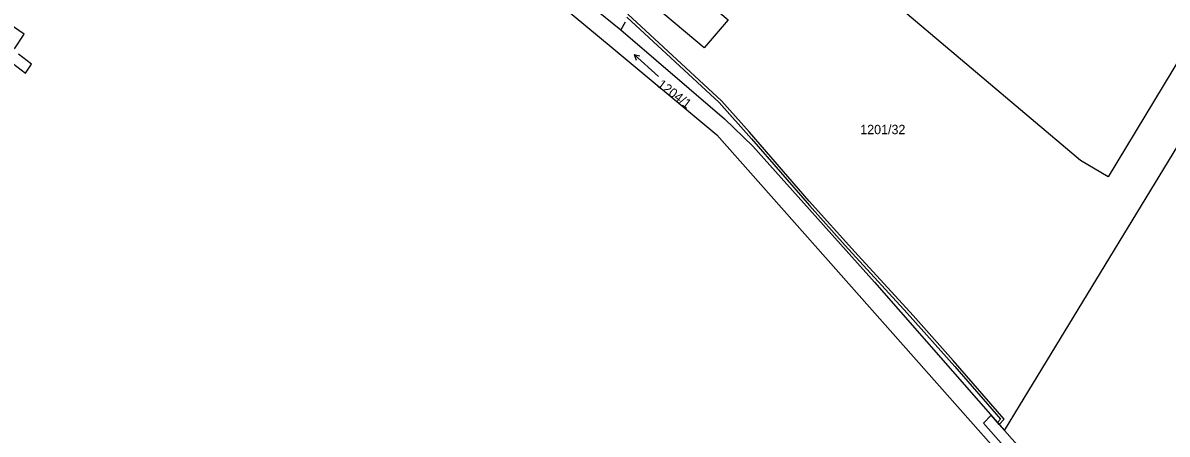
# Model space of a CAD drawing. Extents: x -756746 to -753363, y -1166406 to -1161727.
# Drawn here: x -754763.5 to -754555.1, y -1163469.4 to -1163394.6 of the extents above; entities that cross this region are included whole.
import ezdxf

# ---------------------------------------------------------------- set-up
doc = ezdxf.new("R2010")
doc.units = 0
for name, color, linetype in [('Hranice parcel', 7, 'Continuous'), ('Parcelní čísla', 7, 'Continuous'), ('Věcná břemena k části', 7, 'Continuous'), ('Značky kultur', 7, 'Continuous')]:
    doc.layers.add(name, color=color, linetype=linetype)

msp = doc.modelspace()

# ---------------------------------------------------------------- linework, layer by layer
at = {"layer": 'Hranice parcel'}
for p in [(-754680.46, -1163374.86), (-754653.79, -1163394.43)]:
    msp.add_line(p, (-754654.61, -1163395.83), dxfattribs=at)
for points in [[(-754584.7, -1163468.74), (-754581.97, -1163464.27), (-754493.12, -1163318.42), (-754481.09, -1163298.67)], [(-754752.76, -1163319), (-754656.36, -1163398.95), (-754637.1, -1163414.95), (-754565, -1163496.28)], [(-754530.9, -1163364.74), (-754565.83, -1163422.61), (-754570.87, -1163419.61), (-754607.18, -1163388.94)], [(-754649.59, -1163381.74), (-754635.03, -1163394.01), (-754639.43, -1163399.15), (-754651.87, -1163388.64)], [(-754765.01, -1163399.29), (-754763.22, -1163396.63), (-754765.93, -1163394.75)], [(-754654.61, -1163395.83), (-754635.69, -1163412.04), (-754630.55, -1163417.03), (-754608.4, -1163441.72), (-754584.7, -1163468.74)], [(-754765.37, -1163401.93), (-754763.01, -1163403.74), (-754761.86, -1163402.12), (-754764.27, -1163400.27)], [(-754584.7, -1163468.74), (-754570.3, -1163485.02), (-754560.48, -1163491.03)]]:
    msp.add_lwpolyline(points, dxfattribs=at)
at = {"layer": 'Věcná břemena k části'}
msp.add_lwpolyline([(-754653.49, -1163393.54), (-754636.66, -1163409.06), (-754630.81, -1163415.65), (-754620.25, -1163427.83), (-754613.71, -1163435.07), (-754602.42, -1163447.38), (-754593.79, -1163457.08), (-754585.47, -1163466.68), (-754586.01, -1163467.25), (-754585.68, -1163467.62), (-754584.81, -1163466.68), (-754594.07, -1163456), (-754601.36, -1163447.81), (-754611.98, -1163436.22), (-754620.31, -1163427), (-754631.16, -1163414.48), (-754636.25, -1163408.75), (-754653.32, -1163393.01)], dxfattribs=at)
msp.add_lwpolyline([(-754585.68, -1163467.62), (-754586.01, -1163467.25), (-754587.17, -1163465.93), (-754588.55, -1163467.42), (-754571.61, -1163486.56), (-754563.18, -1163491.81), (-754558.63, -1163494.54), (-754555.66, -1163494.05), (-754557.9, -1163492.65), (-754558.54, -1163492.25), (-754560.48, -1163491.03), (-754570.3, -1163485.02), (-754584.7, -1163468.74)], close=True, dxfattribs=at)
at = {"layer": 'Značky kultur'}
for p, q in [((-754647.72, -1163404.33), (-754652.18, -1163400.31)), ((-754652.18, -1163400.31), (-754651.79, -1163401.34)), ((-754652.18, -1163400.31), (-754651.11, -1163400.6))]:
    msp.add_line(p, q, dxfattribs=at)

# ---------------------------------------------------------------- texts
at = {"layer": 'Parcelní čísla'}
msp.add_text('1204/1', height=1.7, rotation=323, dxfattribs=at).set_placement((-754648.09, -1163406.09))
msp.add_text('1201/32', height=1.7, dxfattribs=at).set_placement((-754610.99, -1163414.83))

doc.saveas('drawing.dxf')
